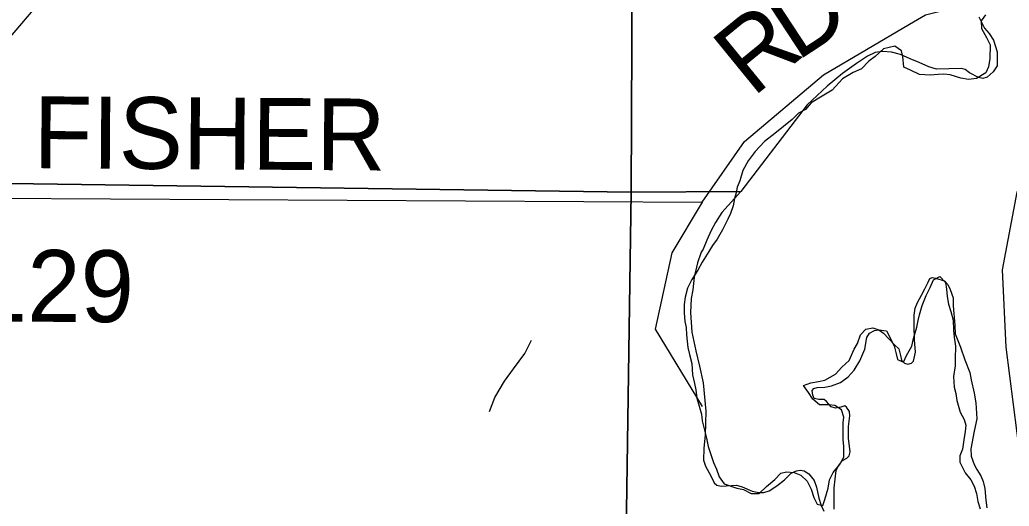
# Model space of a CAD drawing. Extents: x 1588073 to 2013523, y 1090242 to 1357120.
# Drawn here: x 1810221 to 1814357, y 1248043 to 1250075 of the extents above; entities that cross this region are included whole.
import ezdxf

# ---------------------------------------------------------------- set-up
doc = ezdxf.new("R2010")
doc.units = 0
for name, color, linetype in [('GM_X_Major_River', 7, 'Continuous'), ('GM_X_Minor_River', 7, 'Continuous'), ('GM_X_Section', 7, 'Continuous'), ('GM_X_State_Route', 7, 'Continuous'), ('GM_X_Township', 7, 'Continuous'), ('GM_X_Township_Road', 7, 'Continuous'), ('GM_X_Township_Road_Text', 7, 'Continuous'), ('GM_X_Township_Subdivision', 7, 'Continuous')]:
    doc.layers.add(name, color=color, linetype=linetype)

msp = doc.modelspace()

# ---------------------------------------------------------------- linework, layer by layer
at = {"layer": 'GM_X_Major_River'}
for points in [[(1814257.8, 1250095.9), (1814239.3, 1250070.2), (1814240.7, 1250038), (1814262.2, 1250001.4), (1814277.7, 1249970.9), (1814276.7, 1249912.7), (1814270, 1249878.6), (1814259.5, 1249852.7), (1814220.9, 1249829.3), (1814186.7, 1249825.9), (1814154.6, 1249830.6), (1814110.7, 1249845.5), (1814084.6, 1249848), (1814060.5, 1249846.4), (1814026.3, 1249843), (1813982.1, 1249845.9), (1813944.3, 1249864.7), (1813916.4, 1249877.3), (1813913.1, 1249921.6), (1813907.5, 1249945.8), (1813879.7, 1249964.4), (1813831.3, 1249953.2), (1813796.6, 1249921.8), (1813770.1, 1249902.2), (1813739.4, 1249870.6), (1813705, 1249855.1), (1813660.3, 1249827.8), (1813617.3, 1249780.4), (1813568.5, 1249751.2), (1813529.9, 1249727.8), (1813505.3, 1249700.1), (1813476.9, 1249684.6), (1813450.3, 1249659), (1813377, 1249600.1), (1813334.2, 1249566.7), (1813295.3, 1249525.2), (1813266.4, 1249485.6), (1813243.6, 1249445.8), (1813230.8, 1249401.8), (1813220.3, 1249375.9), (1813215.8, 1249351.8), (1813209.4, 1249327.8), (1813202.8, 1249297.8), (1813192.2, 1249265.9), (1813181.7, 1249241.9), (1813158.9, 1249198.2), (1813136, 1249158.4), (1813117.5, 1249132.6), (1813101, 1249106.8), (1813074.1, 1249063.1)], [(1813074.1, 1249063.1), (1813055.4, 1249029.3), (1813030.6, 1248989.5), (1813011.9, 1248953.7), (1813003.2, 1248915.7), (1812998.6, 1248885.6), (1812998, 1248851.5), (1813001.4, 1248815.2), (1813007, 1248789), (1813008.4, 1248758.8), (1813013.5, 1248706.5), (1813021, 1248676.2), (1813030.4, 1248639.8), (1813033.6, 1248591.5), (1813041, 1248555.2), (1813046.6, 1248529), (1813052, 1248494.7), (1813061.4, 1248460.3), (1813070.9, 1248428), (1813074.4, 1248399.8), (1813091.2, 1248327.1), (1813098.6, 1248292.8), (1813110.1, 1248258.4), (1813121.6, 1248226), (1813133.1, 1248197.7), (1813144.6, 1248165.3), (1813166.2, 1248136.8), (1813218.1, 1248117.7), (1813246.2, 1248113.1), (1813278, 1248096.4), (1813312.2, 1248095.8), (1813342.8, 1248125.4), (1813377.5, 1248154.9), (1813402.1, 1248180.5), (1813426.3, 1248186.1), (1813458.4, 1248183.5), (1813486.3, 1248172.9), (1813512, 1248148.3), (1813529.5, 1248113.8), (1813541, 1248079.4), (1813554.5, 1248051), (1813578.5, 1248046.6), (1813587, 1248070.5), (1813599.9, 1248118.5), (1813606.5, 1248152.6), (1813621.2, 1248184.4), (1813647.9, 1248216.1), (1813666.5, 1248247.9), (1813665.3, 1248292.1), (1813663.8, 1248322.3), (1813662.5, 1248362.5), (1813663, 1248390.7), (1813665.4, 1248414.7), (1813655.9, 1248445.1), (1813628.1, 1248463.7), (1813602, 1248466.2), (1813563.9, 1248466.9), (1813536.1, 1248489.6), (1813518.6, 1248518), (1813497, 1248546.6), (1813527.3, 1248558.1), (1813559.6, 1248563.5), (1813585.8, 1248569), (1813630.4, 1248594.3), (1813657.1, 1248623.9), (1813687.7, 1248651.5), (1813708.6, 1248699.3), (1813723.1, 1248723.2), (1813735.8, 1248759.1), (1813758.4, 1248782.8), (1813786.6, 1248788.3), (1813812.5, 1248779.8), (1813844.6, 1248775.2), (1813875.7, 1248712.3), (1813885.1, 1248679.9), (1813890.7, 1248655.7), (1813914.7, 1248645.2), (1813927.2, 1248673.1), (1813950, 1248710.9), (1813956.6, 1248742.9), (1813971.5, 1248790.8), (1813976, 1248818.9), (1813982.5, 1248842.9), (1813993.2, 1248880.9), (1814010, 1248922.8), (1814026.7, 1248956.6), (1814041.3, 1248988.5), (1814067.7, 1249002.1), (1814091.3, 1248977.5), (1814094.8, 1248949.3), (1814098.3, 1248919.1), (1814103.8, 1248886.8), (1814113.3, 1248856.5), (1814122.7, 1248820.1), (1814124, 1248777.9), (1814127.5, 1248749.7), (1814132.8, 1248711.4), (1814131.9, 1248659.2), (1814131.4, 1248629), (1814124.6, 1248584.9), (1814127.8, 1248540.7)], [(1814127.8, 1248540.7), (1814133.4, 1248514.4), (1814138.9, 1248484.2), (1814152.1, 1248435.7), (1814169.6, 1248405.2), (1814175.2, 1248381), (1814172.7, 1248354.9), (1814168.1, 1248320.8), (1814161.4, 1248280.8), (1814150.9, 1248252.8), (1814150.4, 1248226.7), (1814173.7, 1248182), (1814197.3, 1248153.4), (1814210.9, 1248127.1), (1814220.4, 1248096.7), (1814225.9, 1248062.4), (1814235.4, 1248032.1)]]:
    msp.add_lwpolyline(points, dxfattribs=at)
at = {"layer": 'GM_X_Minor_River'}
msp.add_lwpolyline([(1812184.1, 1248439), (1812206.6, 1248497), (1812247.1, 1248564.9), (1812285.6, 1248616.7), (1812332.1, 1248680.6), (1812360.6, 1248736.5)], dxfattribs=at)
at = {"layer": 'GM_X_Section'}
msp.add_lwpolyline([(1807490.3, 1254704.3), (1812801.3, 1254645.4), (1812776.6, 1249354.2), (1807479.7, 1249429)], close=True, dxfattribs=at)
for points in [[(1814230, 1250087.7), (1814253.8, 1250039.5), (1814273.6, 1250017.3), (1814291.4, 1249989.2), (1814307.2, 1249941.1), (1814306.8, 1249883), (1814290.6, 1249857.2), (1814264.5, 1249835.3), (1814246.4, 1249829.4), (1814228.4, 1249833.5), (1814190.6, 1249853.8), (1814172.6, 1249867.9), (1814156.7, 1249872), (1814052.6, 1249868.6), (1814020.6, 1249878.8), (1813980.7, 1249897.1), (1813942.7, 1249911.3), (1813902.8, 1249929.6), (1813864.9, 1249939.9), (1813826.9, 1249942.1), (1813796.8, 1249938.3), (1813764.7, 1249922.5), (1813718.5, 1249892.7), (1813660.2, 1249851), (1813595.8, 1249797.4), (1813513.3, 1249719.9), (1813234.9, 1249357.4), (1812776.6, 1249354.2), (1812801.3, 1254645.4)], [(1807479.7, 1249429), (1812776.6, 1249354.2), (1812751.9, 1247643.3)], [(1812751.9, 1247643.3), (1812776.6, 1249354.2), (1813234.9, 1249357.4), (1813156.3, 1249269.8), (1813130, 1249227.9), (1813111.8, 1249194.1), (1813093.5, 1249154.1), (1813077.3, 1249116.2), (1813069.2, 1249104.3), (1813054.9, 1249060.3), (1813040.5, 1249000.4), (1813034.2, 1248946.4), (1813028, 1248910.4), (1813025.6, 1248852.3), (1813031.1, 1248770.3), (1813046.6, 1248692.1), (1813062.2, 1248628), (1813077.8, 1248557.8), (1813089.1, 1248439.7), (1813086.5, 1248339.6), (1813080.1, 1248285.6), (1813079.8, 1248235.6), (1813087.7, 1248209.6), (1813109.4, 1248169.4), (1813123.3, 1248141.3), (1813135.2, 1248131.2), (1813153.2, 1248127.1), (1813217.3, 1248130.7), (1813241.3, 1248124.5), (1813283.1, 1248106.3), (1813311.1, 1248100.1), (1813331.2, 1248100), (1813353.2, 1248107.9), (1813385.3, 1248127.7), (1813417.5, 1248153.5), (1813445.7, 1248181.3), (1813467.8, 1248191.2), (1813483.8, 1248193.1), (1813499.8, 1248191), (1813519.7, 1248178.9), (1813541.6, 1248150.7), (1813551.4, 1248122.7), (1813561.1, 1248076.6), (1813571, 1248046.5), (1813582.8, 1248022.4)], [(1813624.9, 1248030.1), (1813625.1, 1248064.2), (1813625.4, 1248120.2), (1813633.9, 1248192.2), (1813644, 1248212.1), (1813660.2, 1248234), (1813678.3, 1248243.9), (1813688.3, 1248253.9), (1813692.4, 1248269.9), (1813684.8, 1248327.9), (1813685.1, 1248376), (1813691.4, 1248420), (1813689.5, 1248438), (1813677.6, 1248456.1), (1813669.6, 1248462.1), (1813653.5, 1248456.2), (1813631.5, 1248452.4), (1813613.5, 1248458.5), (1813593.7, 1248480.6), (1813583.7, 1248488.7), (1813561.7, 1248488.8), (1813541.7, 1248492.9), (1813535.8, 1248507), (1813533.9, 1248527), (1813540, 1248535), (1813554, 1248538.9), (1813586, 1248540.7), (1813614.1, 1248546.5), (1813652.2, 1248560.3), (1813684.4, 1248584.1), (1813708.6, 1248612), (1813732.8, 1248649.8), (1813753.1, 1248699.7), (1813761.4, 1248747.7), (1813773.6, 1248765.7), (1813793.6, 1248777.5), (1813811.7, 1248779.4), (1813831.6, 1248765.3), (1813877.3, 1248717), (1813895.2, 1248700.9), (1813903, 1248672.8), (1813906.9, 1248652.8), (1813918.9, 1248640.7), (1813932.8, 1248636.6), (1813948.9, 1248640.5), (1813956.9, 1248648.5), (1813965.2, 1248686.4), (1813961.5, 1248738.5), (1813959.9, 1248798.5), (1813960.1, 1248840.6), (1813964.3, 1248870.5), (1813974.5, 1248894.5), (1813990.7, 1248924.4), (1814004.8, 1248950.4), (1814019, 1248978.3), (1814025.1, 1248994.2), (1814035.2, 1248998.2), (1814049.1, 1248996.1), (1814087.1, 1248983.8), (1814101, 1248969.8), (1814110.9, 1248947.7), (1814122.7, 1248913.6), (1814122.5, 1248879.6), (1814130, 1248799.5), (1814131.7, 1248763.4), (1814153.4, 1248707.3), (1814171.1, 1248655.1), (1814192.8, 1248601), (1814198.6, 1248570.9), (1814210.3, 1248514.8), (1814218, 1248474.7), (1814221.6, 1248408.7), (1814211.3, 1248356.7), (1814196.8, 1248282.7), (1814198.7, 1248252.7), (1814210.4, 1248216.6), (1814222.3, 1248196.5), (1814238.2, 1248170.4), (1814248, 1248146.3), (1814255.8, 1248116.3), (1814259.5, 1248068.2), (1814263.3, 1248036.2)]]:
    msp.add_lwpolyline(points, dxfattribs=at)
at = {"layer": 'GM_X_State_Route'}
msp.add_lwpolyline([(1807913.2, 1247328.7), (1809609.6, 1249333), (1814107.9, 1254616.7), (1814268.8, 1254807), (1814516.2, 1255099.6), (1815522.2, 1256263.7), (1815663.8, 1256450.6), (1815664.4, 1256451.4)], dxfattribs=at)
at = {"layer": 'GM_X_Township'}
for points in [[(1812517.7, 1241446.2), (1812700.7, 1247387.3), (1812739.6, 1247410.2), (1813017.4, 1247518.3), (1813511.2, 1247425.8), (1813881.6, 1247287), (1814112.6, 1247238.4), (1814344.6, 1247240.8), (1814498.9, 1247348.9), (1814514.3, 1247549.5), (1814406.1, 1248228.5), (1814344.3, 1248706.9), (1814328.8, 1249031), (1814390.4, 1249355.1), (1814513.8, 1249633), (1814791.5, 1249926.2), (1814930.4, 1250034.3), (1815038.4, 1250049.8), (1815192.8, 1249941.8), (1815408.8, 1249818.3), (1815563.2, 1249509.7), (1815841.1, 1249062.2), (1816396.8, 1248506.7), (1816782.6, 1248229)], [(1814406.1, 1248228.5), (1814344.3, 1248706.9), (1814328.8, 1249031), (1814390.4, 1249355.1)]]:
    msp.add_lwpolyline(points, dxfattribs=at)
at = {"layer": 'GM_X_Township_Road'}
for points in [[(1813940.7, 1250056.8), (1813940.7, 1250056.8), (1814006.9, 1250095.9), (1814670, 1250261.2), (1815009.3, 1250250.2), (1815088, 1250234.8), (1815127.6, 1250218.9), (1815161.2, 1250199.7), (1815496, 1249871), (1815868.3, 1249352.8), (1816053.2, 1249074.5)], [(1809609.6, 1249333), (1813074, 1249313.2), (1813250.3, 1249566), (1813581.6, 1249844.7), (1813940.7, 1250056.8)]]:
    msp.add_lwpolyline(points, dxfattribs=at)
at = {"layer": 'GM_X_Township_Subdivision'}
msp.add_lwpolyline([(1813074, 1249313.2), (1812946.5, 1249101.9), (1812877.8, 1248783.1), (1813073.4, 1248459.7)], dxfattribs=at)

# ---------------------------------------------------------------- texts
at = {"layer": 'GM_X_Township_Road_Text'}
for s, rotation, p in [('D', 33.3546, (1813469.2, 1249899.2)), ('R', 39.2334, (1813284.9, 1249748.2)), ('FISHER', 359.6002, (1810278, 1249455.4)), ('T-129', 359.7193, (1809649.9, 1248816.7))]:
    msp.add_text(s, height=300, rotation=rotation, dxfattribs=at).set_placement(p)

doc.saveas('drawing.dxf')
